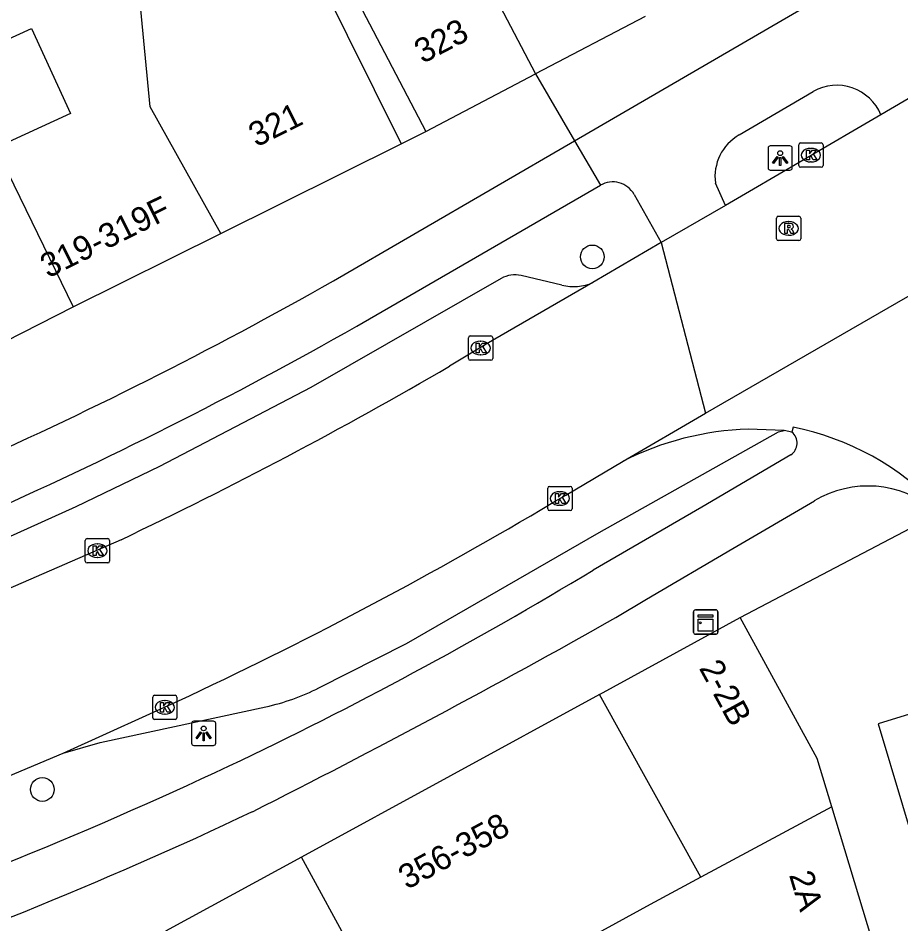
# Model space of a CAD drawing. Extents: x 163010 to 163853, y 382793 to 383982.
# Drawn here: x 163382.94 to 163419.3, y 383624.22 to 383661.51 of the extents above; entities that cross this region are included whole.
import ezdxf

# ---------------------------------------------------------------- set-up
doc = ezdxf.new("R2010")
doc.units = 0
for name, color, linetype in [('IMGEO_Boom', 7, 'Continuous'), ('IMGEO_Fietspad_open', 7, 'Continuous'), ('IMGEO_Kast', 7, 'Continuous'), ('IMGEO_Kolk', 7, 'Continuous'), ('IMGEO_Lichtpunt', 7, 'Continuous'), ('IMGEO_Pand', 7, 'Continuous'), ('IMGEO_Pand_nummerreeks', 7, 'Continuous'), ('IMGEO_Parkeervlak_open', 7, 'Continuous'), ('IMGEO_Rijbaan_lokaal_gesloten', 7, 'Continuous'), ('IMGEO_Rioolput', 7, 'Continuous'), ('IMGEO_Voetpad_open', 7, 'Continuous')]:
    doc.layers.add(name, color=color, linetype=linetype)

msp = doc.modelspace()

# ---------------------------------------------------------------- linework, layer by layer
at = {"layer": 'IMGEO_Boom'}
for centre in [(163406.588, 383651.68), (163383.937, 383629.751)]:
    msp.add_circle(centre, 0.489, dxfattribs=at)
at = {"layer": 'IMGEO_Fietspad_open'}
for points in [[(163405.856, 383656.462), (163491.247, 383706.08), (163500, 383711.017), (163512.387, 383717.643), (163569.257, 383747.053), (163574.956, 383750), (163654.435, 383791.132)], [(163412.635, 383656.704), (163415.684, 383658.493)], [(163395.934, 383650.697), (163405.856, 383656.462)], [(163405.856, 383656.462), (163406.925, 383654.632)], [(163412.069, 383653.803), (163411.656, 383654.718)], [(163396.885, 383648.825), (163406.925, 383654.632)], [(163408.307, 383654.256), (163409.429, 383652.27)], [(163414.76, 383643.531), (163411.093, 383641.378), (163406.62, 383638.785)], [(163407.557, 383636.827), (163408.813, 383637.583), (163412.379, 383639.671), (163415.731, 383641.634)]]:
    msp.add_lwpolyline(points, dxfattribs=at)
for centre, radius, start, end in [((163416.653, 383656.77), 1.977, 22.8312, 119.3531), ((163413.629, 383654.98), 1.99, 119.964, 187.554), ((163407.43, 383653.759), 1.009, 29.5412, 120.0187), ((163308.849, 383804.483), 176.731, 293.87622, 299.52179), ((163310.094, 383801.836), 175.912, 293.86006, 299.56285), ((163414.433, 383644.018), 0.587, 303.8821, 50.1372), ((163417.943, 383637.946), 4.301, 50.2623, 120.9562), ((163319.705, 383782.376), 167.847, 295.37372, 301.18629), ((163229.644, 383952.104), 362.012, 296.75035, 299.43633), ((163314.536, 383794.739), 181.233, 288.74451, 295.17544), ((163317.027, 383788.5), 176.64, 288.64414, 295.32562)]:
    msp.add_arc(centre, radius, start, end, dxfattribs=at)
at = {"layer": 'IMGEO_Kast'}
for p, q in [((163410.756, 383636.221), (163410.756, 383637.062)), ((163410.756, 383637.062), (163410.756, 383636.221)), ((163410.831, 383637.146), (163411.672, 383637.146)), ((163411.672, 383637.146), (163410.831, 383637.146)), ((163411.756, 383637.071), (163411.756, 383636.23)), ((163411.756, 383636.23), (163411.756, 383637.071)), ((163411.681, 383636.146), (163410.84, 383636.146)), ((163410.84, 383636.146), (163411.681, 383636.146))]:
    msp.add_line(p, q, dxfattribs=at)
for points in [[(163410.951, 383636.936), (163411.551, 383636.936), (163411.551, 383636.851), (163410.951, 383636.851), (163410.951, 383636.936)], [(163410.951, 383636.761), (163411.551, 383636.761), (163411.551, 383636.272), (163410.951, 383636.272), (163410.951, 383636.761)]]:
    msp.add_lwpolyline(points, dxfattribs=at)
msp.add_circle((163411.035, 383636.61), 0.0377, dxfattribs=at)
for centre, start, end in [((163410.834, 383637.068), 92.4484, 184.2845), ((163410.834, 383637.068), 92.4484, 184.2845), ((163411.678, 383637.068), 2.4484, 94.2845), ((163411.678, 383637.068), 2.4484, 94.2845), ((163410.834, 383636.224), 182.4484, 274.2845), ((163410.834, 383636.224), 182.4484, 274.2845), ((163411.678, 383636.224), 272.4484, 4.2845), ((163411.678, 383636.224), 272.4484, 4.2845)]:
    msp.add_arc(centre, 0.0779, start, end, dxfattribs=at)
at = {"layer": 'IMGEO_Kolk'}
for p, q in [((163415.088, 383655.446), (163415.088, 383656.298)), ((163415.163, 383656.372), (163416.015, 383656.372)), ((163416.089, 383656.298), (163416.089, 383655.446)), ((163415.576, 383656.152), (163415.601, 383656.152)), ((163415.599, 383655.592), (163415.574, 383655.592)), ((163416.015, 383655.372), (163415.163, 383655.372)), ((163401.485, 383647.5), (163401.485, 383648.352)), ((163401.56, 383648.426), (163402.412, 383648.426)), ((163402.486, 383648.352), (163402.486, 383647.5)), ((163401.973, 383648.206), (163401.998, 383648.206)), ((163401.996, 383647.646), (163401.971, 383647.646)), ((163402.412, 383647.426), (163401.56, 383647.426)), ((163404.75, 383641.306), (163404.75, 383642.158)), ((163404.825, 383642.232), (163405.677, 383642.232)), ((163405.238, 383642.012), (163405.263, 383642.012)), ((163405.751, 383642.158), (163405.751, 383641.306)), ((163405.261, 383641.452), (163405.236, 383641.452)), ((163405.677, 383641.232), (163404.825, 383641.232)), ((163385.705, 383639.155), (163385.705, 383640.007)), ((163385.78, 383640.081), (163386.632, 383640.081)), ((163386.193, 383639.861), (163386.218, 383639.861)), ((163386.706, 383640.007), (163386.706, 383639.155)), ((163386.632, 383639.081), (163385.78, 383639.081)), ((163386.216, 383639.301), (163386.191, 383639.301)), ((163388.48, 383632.705), (163388.48, 383633.557)), ((163388.555, 383633.631), (163389.407, 383633.631)), ((163389.481, 383633.557), (163389.481, 383632.705)), ((163388.968, 383633.411), (163388.993, 383633.411)), ((163388.991, 383632.851), (163388.966, 383632.851)), ((163389.407, 383632.631), (163388.555, 383632.631))]:
    msp.add_line(p, q, dxfattribs=at)
for points in [[(163415.088, 383655.446), (163415.088, 383656.298)], [(163415.163, 383656.372), (163416.015, 383656.372)], [(163416.089, 383656.298), (163416.089, 383655.446)], [(163415.409, 383656.072), (163415.532, 383656.072), (163415.532, 383655.921), (163415.662, 383656.072), (163415.826, 383656.072), (163415.68, 383655.921), (163415.833, 383655.672), (163415.681, 383655.672), (163415.596, 383655.836), (163415.532, 383655.769), (163415.532, 383655.672), (163415.409, 383655.672), (163415.409, 383656.072)], [(163416.015, 383655.372), (163415.163, 383655.372)], [(163401.485, 383647.5), (163401.485, 383648.352)], [(163401.56, 383648.426), (163402.412, 383648.426)], [(163402.486, 383648.352), (163402.486, 383647.5)], [(163401.806, 383648.126), (163401.929, 383648.126), (163401.929, 383647.975), (163402.059, 383648.126), (163402.223, 383648.126), (163402.077, 383647.975), (163402.23, 383647.726), (163402.078, 383647.726), (163401.993, 383647.89), (163401.929, 383647.823), (163401.929, 383647.726), (163401.806, 383647.726), (163401.806, 383648.126)], [(163402.412, 383647.426), (163401.56, 383647.426)], [(163404.75, 383641.306), (163404.75, 383642.158)], [(163404.825, 383642.232), (163405.677, 383642.232)], [(163405.751, 383642.158), (163405.751, 383641.306)], [(163405.071, 383641.932), (163405.194, 383641.932), (163405.194, 383641.781), (163405.324, 383641.932), (163405.488, 383641.932), (163405.342, 383641.781), (163405.495, 383641.532), (163405.343, 383641.532), (163405.258, 383641.696), (163405.194, 383641.629), (163405.194, 383641.532), (163405.071, 383641.532), (163405.071, 383641.932)], [(163405.677, 383641.232), (163404.825, 383641.232)], [(163385.705, 383639.155), (163385.705, 383640.007)], [(163385.78, 383640.081), (163386.632, 383640.081)], [(163386.026, 383639.781), (163386.149, 383639.781), (163386.149, 383639.63), (163386.279, 383639.781), (163386.443, 383639.781), (163386.297, 383639.63), (163386.45, 383639.381), (163386.298, 383639.381), (163386.213, 383639.545), (163386.149, 383639.478), (163386.149, 383639.381), (163386.026, 383639.381), (163386.026, 383639.781)], [(163386.706, 383640.007), (163386.706, 383639.155)], [(163386.632, 383639.081), (163385.78, 383639.081)], [(163388.48, 383632.705), (163388.48, 383633.557)], [(163388.555, 383633.631), (163389.407, 383633.631)], [(163389.481, 383633.557), (163389.481, 383632.705)], [(163388.801, 383633.331), (163388.924, 383633.331), (163388.924, 383633.18), (163389.054, 383633.331), (163389.218, 383633.331), (163389.072, 383633.18), (163389.225, 383632.931), (163389.073, 383632.931), (163388.988, 383633.095), (163388.924, 383633.028), (163388.924, 383632.931), (163388.801, 383632.931), (163388.801, 383633.331)], [(163389.407, 383632.631), (163388.555, 383632.631)]]:
    msp.add_lwpolyline(points, dxfattribs=at)
for centre, start, end in [((163415.165, 383656.296), 91.552, 178.448), ((163415.165, 383656.296), 91.552, 178.448), ((163416.013, 383656.296), 1.552, 88.448), ((163416.013, 383656.296), 1.552, 88.448), ((163415.165, 383655.448), 181.552, 268.448), ((163415.165, 383655.448), 181.552, 268.448), ((163416.013, 383655.448), 271.552, 358.448), ((163416.013, 383655.448), 271.552, 358.448), ((163401.562, 383648.35), 91.552, 178.448), ((163401.562, 383648.35), 91.552, 178.448), ((163402.41, 383648.35), 1.552, 88.448), ((163402.41, 383648.35), 1.552, 88.448), ((163401.562, 383647.502), 181.552, 268.448), ((163401.562, 383647.502), 181.552, 268.448), ((163402.41, 383647.502), 271.552, 358.448), ((163402.41, 383647.502), 271.552, 358.448), ((163404.827, 383642.156), 91.552, 178.448), ((163404.827, 383642.156), 91.552, 178.448), ((163405.675, 383642.156), 1.552, 88.448), ((163405.675, 383642.156), 1.552, 88.448), ((163404.827, 383641.308), 181.552, 268.448), ((163404.827, 383641.308), 181.552, 268.448), ((163405.675, 383641.308), 271.552, 358.448), ((163405.675, 383641.308), 271.552, 358.448), ((163385.782, 383640.005), 91.552, 178.448), ((163385.782, 383640.005), 91.552, 178.448), ((163386.63, 383640.005), 1.552, 88.448), ((163386.63, 383640.005), 1.552, 88.448), ((163385.782, 383639.157), 181.552, 268.448), ((163385.782, 383639.157), 181.552, 268.448), ((163386.63, 383639.157), 271.552, 358.448), ((163386.63, 383639.157), 271.552, 358.448), ((163388.557, 383633.555), 91.552, 178.448), ((163388.557, 383633.555), 91.552, 178.448), ((163389.405, 383633.555), 1.552, 88.448), ((163389.405, 383633.555), 1.552, 88.448), ((163388.557, 383632.707), 181.552, 268.448), ((163388.557, 383632.707), 181.552, 268.448), ((163389.405, 383632.707), 271.552, 358.448), ((163389.405, 383632.707), 271.552, 358.448)]:
    msp.add_arc(centre, 0.0765, start, end, dxfattribs=at)
for centre, major_axis, ratio, start_param, end_param in [((163415.575, 383655.872), (-0.387, 0.002), 0.722429, 4.712389, 7.853982), ((163415.6, 383655.872), (-0.39, 0.002), 0.717154, 1.570796, 4.712389), ((163401.972, 383647.926), (-0.387, 0.002), 0.722429, 4.712389, 7.853982), ((163401.997, 383647.926), (-0.39, 0.002), 0.717154, 1.570796, 4.712389), ((163405.237, 383641.732), (-0.387, 0.002), 0.722429, 4.712389, 7.853982), ((163405.262, 383641.732), (-0.39, 0.002), 0.717154, 1.570796, 4.712389), ((163386.192, 383639.581), (-0.387, 0.002), 0.722429, 4.712389, 7.853982), ((163386.217, 383639.581), (-0.39, 0.002), 0.717154, 1.570796, 4.712389), ((163388.967, 383633.131), (-0.387, 0.002), 0.722429, 4.712389, 7.853982), ((163388.992, 383633.131), (-0.39, 0.002), 0.717154, 1.570796, 4.712389)]:
    msp.add_ellipse(centre, major_axis=major_axis, ratio=ratio, start_param=start_param, end_param=end_param, dxfattribs=at)
at = {"layer": 'IMGEO_Lichtpunt'}
for p, q in [((163414.726, 383656.252), (163413.918, 383656.252)), ((163414.726, 383656.252), (163413.918, 383656.252)), ((163413.824, 383656.157), (163413.824, 383655.35)), ((163413.824, 383656.157), (163413.824, 383655.35)), ((163414.82, 383655.35), (163414.82, 383656.157)), ((163414.82, 383655.35), (163414.82, 383656.157)), ((163413.918, 383655.256), (163414.726, 383655.256)), ((163413.918, 383655.256), (163414.726, 383655.256)), ((163390.08, 383632.466), (163390.08, 383631.659)), ((163390.08, 383632.466), (163390.08, 383631.659)), ((163390.982, 383632.561), (163390.174, 383632.561)), ((163390.982, 383632.561), (163390.174, 383632.561)), ((163391.076, 383631.659), (163391.076, 383632.466)), ((163391.076, 383631.659), (163391.076, 383632.466)), ((163390.174, 383631.565), (163390.982, 383631.565)), ((163390.174, 383631.565), (163390.982, 383631.565))]:
    msp.add_line(p, q, dxfattribs=at)
for points in [[(163414.198, 383655.821), (163414.237, 383655.793), (163414.049, 383655.531), (163414.011, 383655.558), (163414.198, 383655.821)], [(163414.41, 383655.793), (163414.448, 383655.82), (163414.635, 383655.558), (163414.596, 383655.53), (163414.41, 383655.793)], [(163414.3, 383655.773), (163414.347, 383655.773), (163414.347, 383655.451), (163414.3, 383655.451), (163414.3, 383655.773)], [(163390.454, 383632.13), (163390.493, 383632.102), (163390.305, 383631.84), (163390.267, 383631.867), (163390.454, 383632.13)], [(163390.556, 383632.082), (163390.603, 383632.082), (163390.603, 383631.76), (163390.556, 383631.76), (163390.556, 383632.082)], [(163390.666, 383632.102), (163390.704, 383632.129), (163390.891, 383631.867), (163390.852, 383631.839), (163390.666, 383632.102)]]:
    msp.add_lwpolyline(points, dxfattribs=at)
for centre in [(163414.323, 383655.955), (163390.579, 383632.264)]:
    msp.add_circle(centre, 0.0994, dxfattribs=at)
for centre, start, end in [((163413.918, 383656.157), 90, 180), ((163413.918, 383656.157), 90, 180), ((163414.726, 383656.157), 0, 90), ((163414.726, 383656.157), 0, 90), ((163413.918, 383655.35), 180, 270), ((163413.918, 383655.35), 180, 270), ((163414.726, 383655.35), 270, 0), ((163414.726, 383655.35), 270, 360), ((163390.174, 383632.466), 90, 180), ((163390.174, 383632.466), 90, 180), ((163390.982, 383632.466), 0, 90), ((163390.982, 383632.466), 0, 90), ((163390.174, 383631.659), 180, 270), ((163390.174, 383631.659), 180, 270), ((163390.982, 383631.659), 270, 0), ((163390.982, 383631.659), 270, 360)]:
    msp.add_arc(centre, 0.0946, start, end, dxfattribs=at)
at = {"layer": 'IMGEO_Pand'}
for points in [[(163385.061, 383671.774), (163378.981, 383685.01), (163370.62, 383681.251), (163375.339, 383670.901), (163379.342, 383672.727), (163380.753, 383669.632), (163376.75, 383667.807), (163380.447, 383659.7), (163383.495, 383661.09), (163385.093, 383657.585), (163382.01, 383656.179), (163382.026, 383656.143), (163385.202, 383649.625)], [(163385.061, 383671.774), (163387.44, 383672.955), (163384.316, 383679.252), (163387.036, 383680.602), (163394.334, 383665.181), (163396.495, 383660.81), (163398.717, 383656.331)], [(163396.649, 383673.237), (163392.328, 383670.971), (163395.554, 383664.817), (163397.411, 383661.275), (163399.732, 383656.846)], [(163396.649, 383673.237), (163396.702, 383673.15), (163398.388, 383670.403), (163404.249, 383659.214)], [(163391.293, 383652.647), (163388.375, 383657.866), (163387.567, 383666.321), (163387.727, 383666.4), (163385.061, 383671.774)], [(163408.768, 383661.582), (163404.249, 383659.214)], [(163399.732, 383656.846), (163404.249, 383659.214)], [(163391.293, 383652.647), (163398.717, 383656.331)], [(163385.202, 383649.625), (163391.293, 383652.647)], [(163406.878, 383633.668), (163412.674, 383636.834)], [(163416.447, 383629.038), (163415.848, 383631.024), (163412.674, 383636.834)], [(163406.878, 383633.668), (163394.603, 383626.963)], [(163411.052, 383626.133), (163406.878, 383633.668)], [(163416.447, 383629.038), (163411.052, 383626.133)], [(163418.093, 383623.583), (163416.447, 383629.038)], [(163394.603, 383626.963), (163389.014, 383623.909)], [(163400.52, 383612.568), (163398.828, 383618.298), (163398.924, 383619.053), (163394.603, 383626.963)], [(163411.052, 383626.133), (163408.97, 383625.012), (163406.544, 383623.686), (163405.308, 383623.01), (163405.901, 383620.962), (163406.259, 383619.891)]]:
    msp.add_lwpolyline(points, dxfattribs=at)
at = {"layer": 'IMGEO_Parkeervlak_open'}
for points in [[(163402.837, 383650.792), (163394.991, 383646.301), (163388.757, 383643.047), (163385.316, 383641.393), (163382.465, 383640.096), (163379.851, 383638.967), (163379.169, 383638.368), (163378.543, 383636.899)], [(163405.333, 383650.515), (163403.656, 383650.911)], [(163395.33, 383633.935), (163398.933, 383635.763), (163406.875, 383640.336), (163414.252, 383644.477), (163414.486, 383644.534)], [(163384.796, 383631.247), (163386.313, 383631.687), (163393.135, 383633.156)]]:
    msp.add_lwpolyline(points, dxfattribs=at)
for centre, radius, start, end in [((163403.398, 383649.809), 1.132, 76.8244, 119.7099), ((163405.809, 383652.542), 2.082, 256.786, 292.6894), ((163391.22, 383642.034), 9.083, 282.173, 296.9063)]:
    msp.add_arc(centre, radius, start, end, dxfattribs=at)
at = {"layer": 'IMGEO_Rijbaan_lokaal_gesloten'}
for points in [[(163421.114, 383659.076), (163418.475, 383657.537)], [(163418.475, 383657.537), (163412.069, 383653.803)], [(163411.252, 383645.246), (163428.983, 383655.474)], [(163412.069, 383653.803), (163409.429, 383652.27)], [(163409.429, 383652.27), (163406.612, 383650.621)], [(163409.429, 383652.27), (163411.252, 383645.246)], [(163406.612, 383650.621), (163402.219, 383648.085), (163400.707, 383647.179)], [(163407.851, 383643.269), (163411.252, 383645.246)], [(163414.858, 383644.665), (163414.809, 383644.469)], [(163414.486, 383644.534), (163413.012, 383644.586)], [(163414.809, 383644.469), (163414.486, 383644.534)], [(163404.96, 383641.564), (163405.49, 383641.876), (163407.851, 383643.269)], [(163387.178, 383640.037), (163377.516, 383635.828)], [(163384.796, 383631.247), (163390, 383633.613)], [(163377.066, 383628.139), (163378.003, 383628.488), (163381.484, 383629.857), (163384.796, 383631.247)]]:
    msp.add_lwpolyline(points, dxfattribs=at)
for centre, radius, start, end in [((163308.809, 383804.875), 182.519, 295.42779, 300.23162), ((163412.641, 383633.565), 11.32, 43.3993, 78.7071), ((163413.382, 383632.366), 12.226, 91.7336, 116.8973), ((163316.931, 383789.143), 171.839, 295.16438, 300.81547)]:
    msp.add_arc(centre, radius, start, end, dxfattribs=at)
at = {"layer": 'IMGEO_Rioolput'}
for p, q in [((163414.171, 383652.427), (163414.171, 383653.279)), ((163414.246, 383653.353), (163415.098, 383653.353)), ((163415.172, 383653.279), (163415.172, 383652.427)), ((163414.659, 383653.133), (163414.684, 383653.133)), ((163414.682, 383652.573), (163414.657, 383652.573)), ((163415.098, 383652.353), (163414.246, 383652.353))]:
    msp.add_line(p, q, dxfattribs=at)
for points in [[(163414.171, 383652.427), (163414.171, 383653.279)], [(163414.246, 383653.353), (163415.098, 383653.353)], [(163415.172, 383653.279), (163415.172, 383652.427)], [(163414.76, 383653.051), (163414.508, 383653.053), (163414.508, 383652.653)], [(163414.686, 383652.972), (163414.632, 383652.972), (163414.632, 383652.891)], [(163414.632, 383652.891), (163414.684, 383652.891)], [(163414.508, 383652.653), (163414.632, 383652.653), (163414.632, 383652.815), (163414.643, 383652.815)], [(163414.69, 383652.786), (163414.761, 383652.653), (163414.901, 383652.653), (163414.836, 383652.779)], [(163415.098, 383652.353), (163414.246, 383652.353)]]:
    msp.add_lwpolyline(points, dxfattribs=at)
for centre, radius, start, end in [((163414.248, 383653.277), 0.0765, 91.552, 178.448), ((163414.248, 383653.277), 0.0765, 91.552, 178.448), ((163415.096, 383653.277), 0.0765, 1.552, 88.448), ((163415.096, 383653.277), 0.0765, 1.552, 88.448), ((163414.668, 383653.08), 0.19, 274.7715, 282.9687), ((163414.692, 383652.876), 0.0964, 77.0061, 93.1865), ((163414.706, 383652.933), 0.0378, 276.6634, 79.6772), ((163414.759, 383652.941), 0.109, 350.3612, 89.416), ((163414.757, 383652.941), 0.112, 277.5842, 350.9817), ((163414.741, 383652.726), 0.108, 29.5134, 73.7905), ((163414.642, 383652.762), 0.0533, 26.0293, 88.6989), ((163414.248, 383652.429), 0.0765, 181.552, 268.448), ((163414.248, 383652.429), 0.0765, 181.552, 268.448), ((163415.096, 383652.429), 0.0765, 271.552, 358.448), ((163415.096, 383652.429), 0.0765, 271.552, 358.448)]:
    msp.add_arc(centre, radius, start, end, dxfattribs=at)
for centre, major_axis, ratio, start_param, end_param in [((163414.658, 383652.853), (-0.387, 0.002), 0.722429, 4.712389, 7.853982), ((163414.683, 383652.853), (-0.39, 0.002), 0.717154, 1.570796, 4.712389)]:
    msp.add_ellipse(centre, major_axis=major_axis, ratio=ratio, start_param=start_param, end_param=end_param, dxfattribs=at)
at = {"layer": 'IMGEO_Voetpad_open'}
for points in [[(163404.249, 383659.214), (163405.856, 383656.462)], [(163398.717, 383656.331), (163399.732, 383656.846)], [(163382.429, 383648.207), (163385.202, 383649.625)], [(163412.674, 383636.834), (163420.817, 383641.099)], [(163420.946, 383633.247), (163418.355, 383632.457), (163420.362, 383625.757), (163422.675, 383626.495)]]:
    msp.add_lwpolyline(points, dxfattribs=at)

# ---------------------------------------------------------------- texts
at = {"layer": 'IMGEO_Pand_nummerreeks'}
for s, rotation, p in [('323', 27.6624, (163399.599, 383659.622)), ('321', 26.3901, (163392.751, 383656.184)), ('319-319F', 26.3904, (163384.172, 383650.788)), ('2-2B', 298.6477, (163410.964, 383634.749)), ('356-358', 28.5047, (163398.954, 383625.609)), ('2A', 286.7932, (163414.682, 383626.234))]:
    msp.add_text(s, height=1, rotation=rotation, dxfattribs=at).set_placement(p)

doc.saveas('drawing.dxf')
